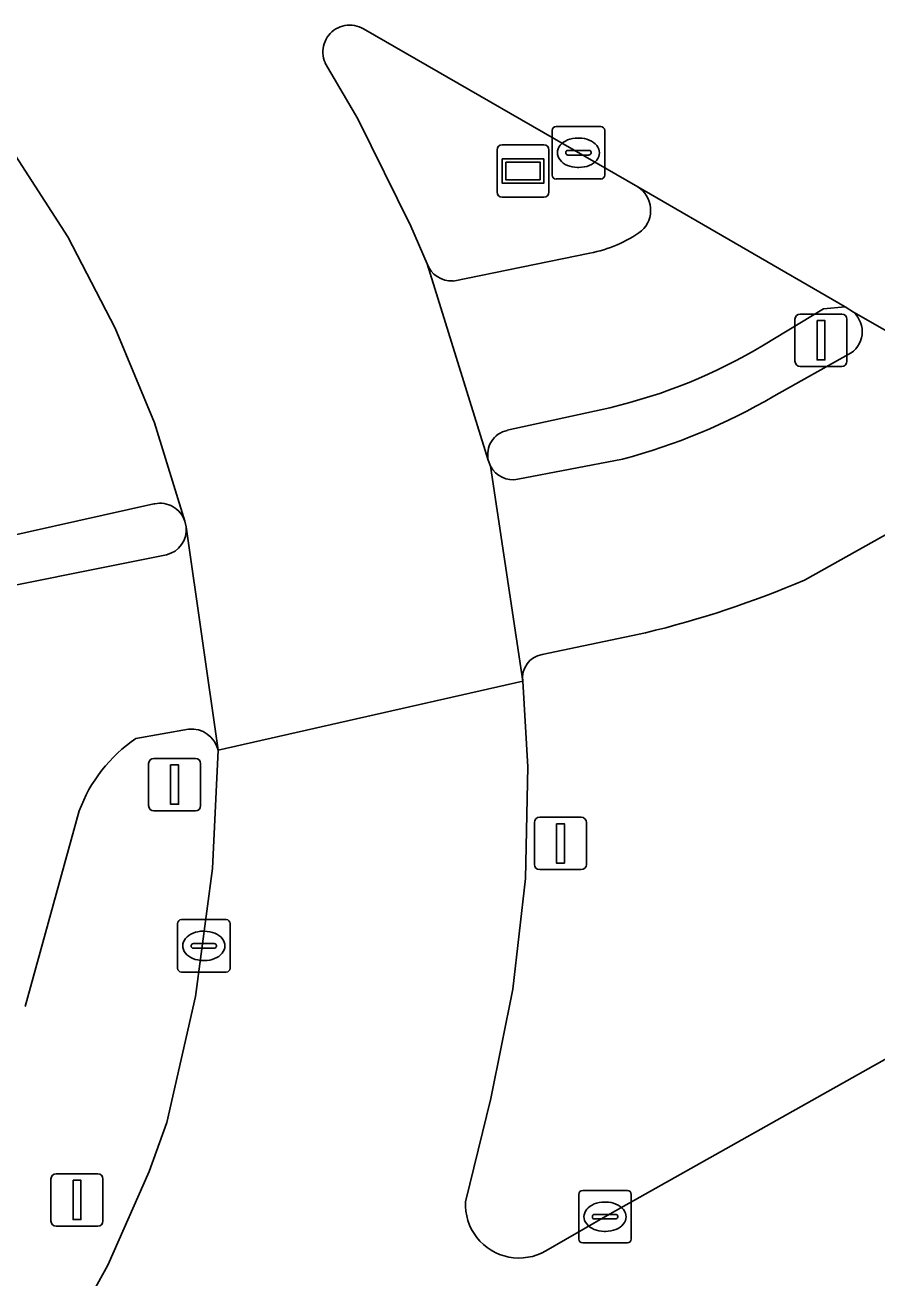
# Model space of a CAD drawing. Extents: x 156141 to 158132, y 385651 to 388333.
# Drawn here: x 157096.59 to 157112.82, y 386091.39 to 386115.27 of the extents above; entities that cross this region are included whole.
import ezdxf

# ---------------------------------------------------------------- set-up
doc = ezdxf.new("R2010")
doc.units = 0
for name, color, linetype in [('IMGEO_Berm_groen', 7, 'Continuous'), ('IMGEO_Fietspad_gesloten', 7, 'Continuous'), ('IMGEO_Fietspad_open', 7, 'Continuous'), ('IMGEO_Kolk', 7, 'Continuous'), ('IMGEO_Lichtmast', 7, 'Continuous'), ('IMGEO_Rijbaan_lokaal_gesloten', 7, 'Continuous'), ('IMGEO_Rijbaan_regionaal_gesloten', 7, 'Continuous'), ('IMGEO_Verkeersbordpaal', 7, 'Continuous'), ('IMGEO_Verkeerseiland_open', 7, 'Continuous'), ('IMGEO_Verkeersregelinstallatiepaal', 7, 'Continuous'), ('IMGEO_Voetpad_open', 7, 'Continuous'), ('IMGEO_Wegwijzer', 7, 'Continuous')]:
    doc.layers.add(name, color=color, linetype=linetype)

msp = doc.modelspace()

# ---------------------------------------------------------------- linework, layer by layer
at = {"layer": 'IMGEO_Berm_groen'}
for points in [[(157099.703, 386101.854), (157098.702, 386101.673)], [(157097.22, 386089.923), (157098.165, 386091.633), (157098.954, 386093.421), (157099.293, 386094.356), (157099.835, 386096.758), (157100.16, 386099.199), (157100.266, 386101.45)], [(157097.624, 386100.294), (157096.591, 386096.566)]]:
    msp.add_lwpolyline(points, dxfattribs=at)
for centre, radius, start, end in [((157099.755, 386101.332), 0.525, 12.9956, 95.6792), ((157100.286, 386099.324), 2.834, 123.9948, 159.9739)]:
    msp.add_arc(centre, radius, start, end, dxfattribs=at)
at = {"layer": 'IMGEO_Fietspad_gesloten'}
for points in [[(157100.266, 386101.45), (157099.66, 386105.707)], [(157099.283, 386105.175), (157095.124, 386104.343), (157094.213, 386099.612), (157093.98, 386098.546), (157093.631, 386097.42), (157093.182, 386096.33), (157092.638, 386095.285), (157092.003, 386094.292), (157091.281, 386093.36), (157090.479, 386092.496), (157089.603, 386091.708), (157088.66, 386091), (157087.658, 386090.38), (157085.895, 386089.382), (157071.749, 386081.369)], [(157098.702, 386101.673), (157099.703, 386101.854)], [(157096.591, 386096.566), (157097.624, 386100.294)]]:
    msp.add_lwpolyline(points, dxfattribs=at)
for centre, radius, start, end in [((157099.169, 386105.655), 0.493, 283.3207, 6.033), ((157099.755, 386101.332), 0.525, 12.9956, 95.6792), ((157100.286, 386099.324), 2.834, 123.9948, 159.9739)]:
    msp.add_arc(centre, radius, start, end, dxfattribs=at)
at = {"layer": 'IMGEO_Fietspad_open'}
for points in [[(157116.626, 386107.375), (157112.371, 386109.799)], [(157112.271, 386108.992), (157110.853, 386108.199)], [(157111.434, 386104.694), (157116.155, 386107.339)], [(157105.456, 386106.864), (157106.071, 386102.767)], [(157107.97, 386106.998), (157105.977, 386106.618)], [(157106.438, 386103.277), (157108.406, 386103.689)]]:
    msp.add_lwpolyline(points, dxfattribs=at)
for centre, radius, start, end in [((157112.041, 386109.43), 0.495, 297.7142, 48.1581), ((157104.951, 386118.305), 11.703, 284.9474, 300.2839), ((157105.878, 386107.083), 0.475, 207.4014, 282.0482), ((157103.938, 386122.215), 19.057, 283.5595, 293.1628), ((157106.52, 386102.831), 0.454, 100.4205, 188.1014)]:
    msp.add_arc(centre, radius, start, end, dxfattribs=at)
at = {"layer": 'IMGEO_Kolk'}
for p, q in [((157106.63, 386112.414), (157106.63, 386113.266)), ((157106.705, 386113.34), (157107.557, 386113.34)), ((157107.631, 386113.266), (157107.631, 386112.414)), ((157107.118, 386113.12), (157107.143, 386113.12)), ((157106.889, 386112.834), (157106.889, 386112.846)), ((157107.327, 386112.797), (157106.929, 386112.797)), ((157106.932, 386112.883), (157107.33, 386112.883)), ((157107.373, 386112.846), (157107.373, 386112.834)), ((157107.141, 386112.56), (157107.116, 386112.56)), ((157107.557, 386112.34), (157106.705, 386112.34)), ((157099.57, 386098.222), (157100.422, 386098.222)), ((157099.495, 386097.296), (157099.495, 386098.148)), ((157099.983, 386098.002), (157100.008, 386098.002)), ((157100.496, 386098.148), (157100.496, 386097.296)), ((157099.797, 386097.765), (157100.195, 386097.765)), ((157099.754, 386097.716), (157099.754, 386097.728)), ((157100.192, 386097.679), (157099.794, 386097.679)), ((157100.238, 386097.728), (157100.238, 386097.716)), ((157100.006, 386097.442), (157099.981, 386097.442)), ((157100.422, 386097.222), (157099.57, 386097.222)), ((157107.137, 386092.133), (157107.137, 386092.985)), ((157107.212, 386093.059), (157108.064, 386093.059)), ((157108.138, 386092.985), (157108.138, 386092.133)), ((157107.625, 386092.839), (157107.65, 386092.839)), ((157107.396, 386092.553), (157107.396, 386092.565)), ((157107.834, 386092.516), (157107.436, 386092.516)), ((157107.439, 386092.602), (157107.837, 386092.602)), ((157107.88, 386092.565), (157107.88, 386092.553)), ((157107.648, 386092.279), (157107.623, 386092.279)), ((157108.064, 386092.059), (157107.212, 386092.059))]:
    msp.add_line(p, q, dxfattribs=at)
for points in [[(157106.63, 386112.414), (157106.63, 386113.266)], [(157106.705, 386113.34), (157107.557, 386113.34)], [(157107.631, 386113.266), (157107.631, 386112.414)], [(157107.557, 386112.34), (157106.705, 386112.34)], [(157099.57, 386098.222), (157100.422, 386098.222)], [(157099.495, 386097.296), (157099.495, 386098.148)], [(157100.496, 386098.148), (157100.496, 386097.296)], [(157100.422, 386097.222), (157099.57, 386097.222)], [(157107.137, 386092.133), (157107.137, 386092.985)], [(157107.212, 386093.059), (157108.064, 386093.059)], [(157108.138, 386092.985), (157108.138, 386092.133)], [(157108.064, 386092.059), (157107.212, 386092.059)]]:
    msp.add_lwpolyline(points, dxfattribs=at)
for centre, radius, start, end in [((157106.707, 386113.264), 0.0765, 91.552, 178.448), ((157106.707, 386113.264), 0.0765, 91.552, 178.448), ((157107.555, 386113.264), 0.0765, 1.552, 88.448), ((157107.555, 386113.264), 0.0765, 1.552, 88.448), ((157106.929, 386112.843), 0.0403, 85.8775, 175.7526), ((157106.926, 386112.833), 0.0366, 178.938, 274.7102), ((157107.33, 386112.84), 0.043, 264.8664, 352.4533), ((157107.334, 386112.845), 0.0386, 1.7309, 96.639), ((157106.707, 386112.416), 0.0765, 181.552, 268.448), ((157106.707, 386112.416), 0.0765, 181.552, 268.448), ((157107.555, 386112.416), 0.0765, 271.552, 358.448), ((157107.555, 386112.416), 0.0765, 271.552, 358.448), ((157099.572, 386098.146), 0.0765, 91.552, 178.448), ((157099.572, 386098.146), 0.0765, 91.552, 178.448), ((157100.42, 386098.146), 0.0765, 1.552, 88.448), ((157100.42, 386098.146), 0.0765, 1.552, 88.448), ((157099.794, 386097.725), 0.0403, 85.8775, 175.7526), ((157100.199, 386097.727), 0.0386, 1.7309, 96.639), ((157099.791, 386097.715), 0.0366, 178.938, 274.7102), ((157100.195, 386097.722), 0.043, 264.8664, 352.4533), ((157099.572, 386097.298), 0.0765, 181.552, 268.448), ((157099.572, 386097.298), 0.0765, 181.552, 268.448), ((157100.42, 386097.298), 0.0765, 271.552, 358.448), ((157100.42, 386097.298), 0.0765, 271.552, 358.448), ((157107.214, 386092.983), 0.0765, 91.552, 178.448), ((157107.214, 386092.983), 0.0765, 91.552, 178.448), ((157108.062, 386092.983), 0.0765, 1.552, 88.448), ((157108.062, 386092.983), 0.0765, 1.552, 88.448), ((157107.436, 386092.562), 0.0403, 85.8775, 175.7526), ((157107.433, 386092.552), 0.0366, 178.938, 274.7102), ((157107.837, 386092.559), 0.043, 264.8664, 352.4533), ((157107.841, 386092.564), 0.0386, 1.7309, 96.639), ((157107.214, 386092.135), 0.0765, 181.552, 268.448), ((157107.214, 386092.135), 0.0765, 181.552, 268.448), ((157108.062, 386092.135), 0.0765, 271.552, 358.448), ((157108.062, 386092.135), 0.0765, 271.552, 358.448)]:
    msp.add_arc(centre, radius, start, end, dxfattribs=at)
for centre, major_axis, ratio, start_param, end_param in [((157107.117, 386112.84), (-0.387, 0.002), 0.722429, 4.712389, 7.853982), ((157107.142, 386112.84), (-0.39, 0.002), 0.717154, 1.570796, 4.712389), ((157099.982, 386097.722), (-0.387, 0.002), 0.722429, 4.712389, 7.853982), ((157100.007, 386097.722), (-0.39, 0.002), 0.717154, 1.570796, 4.712389), ((157107.624, 386092.559), (-0.387, 0.002), 0.722429, 4.712389, 7.853982), ((157107.649, 386092.559), (-0.39, 0.002), 0.717154, 1.570796, 4.712389)]:
    msp.add_ellipse(centre, major_axis=major_axis, ratio=ratio, start_param=start_param, end_param=end_param, dxfattribs=at)
at = {"layer": 'IMGEO_Lichtmast'}
for p, q in [((157106.393, 386100.175), (157107.183, 386100.175)), ((157107.183, 386100.175), (157106.393, 386100.175)), ((157106.293, 386099.275), (157106.293, 386100.075)), ((157106.293, 386100.075), (157106.293, 386099.275)), ((157107.283, 386100.075), (157107.283, 386099.275)), ((157107.283, 386099.275), (157107.283, 386100.075)), ((157107.183, 386099.175), (157106.393, 386099.175)), ((157106.393, 386099.175), (157107.183, 386099.175))]:
    msp.add_line(p, q, dxfattribs=at)
msp.add_lwpolyline([(157106.713, 386100.05), (157106.863, 386100.05), (157106.863, 386099.3), (157106.713, 386099.3), (157106.713, 386100.05)], dxfattribs=at)
for centre, start, end in [((157106.393, 386100.075), 90, 180), ((157106.393, 386100.075), 90, 180), ((157107.183, 386100.075), 0, 90), ((157107.183, 386100.075), 360, 90), ((157106.393, 386099.275), 180, 270), ((157106.393, 386099.275), 180, 270), ((157107.183, 386099.275), 270, 0), ((157107.183, 386099.275), 270, 0)]:
    msp.add_arc(centre, 0.1, start, end, dxfattribs=at)
at = {"layer": 'IMGEO_Rijbaan_lokaal_gesloten'}
msp.add_lwpolyline([(157096.348, 386112.885), (157097.404, 386111.236), (157098.309, 386109.499), (157099.054, 386107.689), (157099.635, 386105.819), (157099.66, 386105.707), (157100.266, 386101.45), (157106.071, 386102.767), (157105.456, 386106.864), (157105.414, 386106.977), (157104.247, 386110.723), (157103.94, 386111.44), (157102.929, 386113.484), (157102.309, 386114.546), (157102.304, 386114.558), (157102.288, 386114.601), (157102.275, 386114.645), (157102.267, 386114.69), (157102.263, 386114.736), (157102.263, 386114.782), (157102.267, 386114.828), (157102.275, 386114.873), (157102.287, 386114.918), (157102.304, 386114.961), (157102.323, 386115.002), (157102.347, 386115.042), (157102.374, 386115.079), (157102.404, 386115.114), (157102.437, 386115.146), (157102.473, 386115.174), (157102.511, 386115.2), (157102.552, 386115.222), (157102.594, 386115.24), (157102.637, 386115.254), (157102.682, 386115.265), (157102.728, 386115.271), (157102.774, 386115.274), (157102.82, 386115.272), (157102.865, 386115.266), (157102.91, 386115.256), (157102.954, 386115.242), (157102.996, 386115.224), (157103.037, 386115.203), (157108.261, 386112.189), (157112.213, 386109.901), (157112.371, 386109.799), (157116.626, 386107.375)], dxfattribs=at)
at = {"layer": 'IMGEO_Rijbaan_regionaal_gesloten'}
msp.add_lwpolyline([(157123.609, 386101.544), (157107.635, 386092.558), (157106.511, 386091.908), (157106.43, 386091.866), (157106.346, 386091.831), (157106.258, 386091.804), (157106.169, 386091.785), (157106.079, 386091.774), (157105.987, 386091.771), (157105.896, 386091.776), (157105.806, 386091.79), (157105.717, 386091.811), (157105.63, 386091.84), (157105.547, 386091.877), (157105.467, 386091.921), (157105.391, 386091.972), (157105.32, 386092.03), (157105.255, 386092.094), (157105.196, 386092.163), (157105.143, 386092.237), (157105.096, 386092.316), (157105.057, 386092.399), (157105.026, 386092.484), (157105.003, 386092.573), (157104.987, 386092.663), (157104.979, 386092.754), (157104.98, 386092.845), (157105.461, 386094.812), (157105.884, 386096.896), (157106.12, 386099.009), (157106.165, 386101.136), (157106.071, 386102.767), (157100.266, 386101.45), (157100.16, 386099.199), (157099.835, 386096.758), (157099.293, 386094.356), (157098.954, 386093.421), (157098.165, 386091.633), (157097.22, 386089.923)], dxfattribs=at)
at = {"layer": 'IMGEO_Verkeersbordpaal'}
for p, q in [((157098.944, 386100.395), (157098.944, 386101.195)), ((157098.944, 386101.195), (157098.944, 386100.395)), ((157099.044, 386101.295), (157099.834, 386101.295)), ((157099.834, 386101.295), (157099.044, 386101.295)), ((157099.934, 386101.195), (157099.934, 386100.395)), ((157099.934, 386100.395), (157099.934, 386101.195)), ((157099.834, 386100.295), (157099.044, 386100.295)), ((157099.044, 386100.295), (157099.834, 386100.295)), ((157097.084, 386092.478), (157097.084, 386093.278)), ((157097.084, 386093.278), (157097.084, 386092.478)), ((157097.184, 386093.378), (157097.974, 386093.378)), ((157097.974, 386093.378), (157097.184, 386093.378)), ((157098.074, 386093.278), (157098.074, 386092.478)), ((157098.074, 386092.478), (157098.074, 386093.278)), ((157097.974, 386092.378), (157097.184, 386092.378)), ((157097.184, 386092.378), (157097.974, 386092.378))]:
    msp.add_line(p, q, dxfattribs=at)
for points in [[(157099.364, 386101.17), (157099.514, 386101.17), (157099.514, 386100.42), (157099.364, 386100.42), (157099.364, 386101.17)], [(157097.504, 386093.253), (157097.654, 386093.253), (157097.654, 386092.503), (157097.504, 386092.503), (157097.504, 386093.253)]]:
    msp.add_lwpolyline(points, dxfattribs=at)
for centre, start, end in [((157099.044, 386101.195), 90, 180), ((157099.044, 386101.195), 90, 180), ((157099.834, 386101.195), 0, 90), ((157099.834, 386101.195), 360, 90), ((157099.044, 386100.395), 180, 270), ((157099.044, 386100.395), 180, 270), ((157099.834, 386100.395), 270, 0), ((157099.834, 386100.395), 270, 0), ((157097.184, 386093.278), 90, 180), ((157097.184, 386093.278), 90, 180), ((157097.974, 386093.278), 0, 90), ((157097.974, 386093.278), 360, 90), ((157097.184, 386092.478), 180, 270), ((157097.184, 386092.478), 180, 270), ((157097.974, 386092.478), 270, 0), ((157097.974, 386092.478), 270, 0)]:
    msp.add_arc(centre, 0.1, start, end, dxfattribs=at)
at = {"layer": 'IMGEO_Verkeerseiland_open'}
for points in [[(157108.261, 386112.189), (157103.037, 386115.203), (157102.996, 386115.224), (157102.954, 386115.242), (157102.91, 386115.256), (157102.865, 386115.266), (157102.82, 386115.272), (157102.774, 386115.274), (157102.728, 386115.271), (157102.682, 386115.265), (157102.637, 386115.254), (157102.594, 386115.24), (157102.552, 386115.222), (157102.511, 386115.2), (157102.473, 386115.174), (157102.437, 386115.146), (157102.404, 386115.114), (157102.374, 386115.079), (157102.347, 386115.042), (157102.323, 386115.002), (157102.304, 386114.961), (157102.287, 386114.918), (157102.275, 386114.873), (157102.267, 386114.828), (157102.263, 386114.782), (157102.263, 386114.736), (157102.267, 386114.69), (157102.275, 386114.645), (157102.288, 386114.601), (157102.304, 386114.558), (157102.309, 386114.546), (157102.929, 386113.484), (157103.94, 386111.44), (157104.247, 386110.723)], [(157104.742, 386110.395), (157107.35, 386110.927)], [(157112.371, 386109.799), (157112.213, 386109.901), (157111.798, 386109.866), (157110.656, 386109.171)], [(157110.853, 386108.199), (157112.271, 386108.992)], [(157107.727, 386107.98), (157105.774, 386107.549)], [(157116.155, 386107.339), (157111.434, 386104.694)], [(157105.414, 386106.977), (157105.456, 386106.864)], [(157105.977, 386106.618), (157107.97, 386106.998)], [(157099.66, 386105.707), (157099.635, 386105.819), (157099.618, 386105.861), (157099.598, 386105.901), (157099.574, 386105.94), (157099.547, 386105.976), (157099.517, 386106.009), (157099.484, 386106.04), (157099.448, 386106.068), (157099.41, 386106.092), (157099.37, 386106.113), (157099.329, 386106.13), (157099.286, 386106.143), (157099.241, 386106.153), (157099.197, 386106.158), (157099.152, 386106.16), (157099.107, 386106.157), (157099.062, 386106.15), (157099.046, 386106.147), (157095.236, 386105.298), (157095.124, 386104.343), (157099.283, 386105.175)], [(157108.406, 386103.689), (157106.438, 386103.277)], [(157106.071, 386102.767), (157106.165, 386101.136), (157106.12, 386099.009), (157105.884, 386096.896), (157105.461, 386094.812), (157104.98, 386092.845), (157104.979, 386092.754), (157104.987, 386092.663), (157105.003, 386092.573), (157105.026, 386092.484), (157105.057, 386092.399), (157105.096, 386092.316), (157105.143, 386092.237), (157105.196, 386092.163), (157105.255, 386092.094), (157105.32, 386092.03), (157105.391, 386091.972), (157105.467, 386091.921), (157105.547, 386091.877), (157105.63, 386091.84), (157105.717, 386091.811), (157105.806, 386091.79), (157105.896, 386091.776), (157105.987, 386091.771), (157106.079, 386091.774), (157106.169, 386091.785), (157106.258, 386091.804), (157106.346, 386091.831), (157106.43, 386091.866), (157106.511, 386091.908), (157107.635, 386092.558), (157123.609, 386101.544)]]:
    msp.add_lwpolyline(points, dxfattribs=at)
for centre, radius, start, end in [((157107.977, 386111.742), 0.53, 312.47, 57.6229), ((157106.904, 386113.319), 2.433, 280.5602, 306.0194), ((157104.721, 386110.901), 0.506, 200.5509, 272.3901), ((157112.041, 386109.43), 0.495, 297.7142, 48.1581), ((157105.377, 386117.957), 10.25, 283.2551, 301.0005), ((157104.951, 386118.305), 11.703, 284.9474, 300.2839), ((157105.878, 386107.084), 0.476, 102.6159, 193.0139), ((157105.878, 386107.083), 0.475, 207.4014, 282.0482), ((157099.169, 386105.655), 0.493, 283.3207, 6.033), ((157103.938, 386122.215), 19.057, 283.5595, 293.1628), ((157106.52, 386102.831), 0.454, 100.4205, 188.1014)]:
    msp.add_arc(centre, radius, start, end, dxfattribs=at)
at = {"layer": 'IMGEO_Verkeersregelinstallatiepaal'}
for p, q in [((157111.356, 386109.765), (157112.146, 386109.765)), ((157112.146, 386109.765), (157111.356, 386109.765)), ((157111.256, 386108.865), (157111.256, 386109.665)), ((157111.256, 386109.665), (157111.256, 386108.865)), ((157112.246, 386109.665), (157112.246, 386108.865)), ((157112.246, 386108.865), (157112.246, 386109.665)), ((157112.146, 386108.765), (157111.356, 386108.765)), ((157111.356, 386108.765), (157112.146, 386108.765))]:
    msp.add_line(p, q, dxfattribs=at)
msp.add_lwpolyline([(157111.676, 386109.64), (157111.826, 386109.64), (157111.826, 386108.89), (157111.676, 386108.89), (157111.676, 386109.64)], dxfattribs=at)
for centre, start, end in [((157111.356, 386109.665), 90, 180), ((157111.356, 386109.665), 90, 180), ((157112.146, 386109.665), 0, 90), ((157112.146, 386109.665), 360, 90), ((157111.356, 386108.865), 180, 270), ((157111.356, 386108.865), 180, 270), ((157112.146, 386108.865), 270, 0), ((157112.146, 386108.865), 270, 0)]:
    msp.add_arc(centre, 0.1, start, end, dxfattribs=at)
at = {"layer": 'IMGEO_Voetpad_open'}
for points in [[(157095.236, 386105.298), (157099.046, 386106.147), (157099.062, 386106.15), (157099.107, 386106.157), (157099.152, 386106.16), (157099.197, 386106.158), (157099.241, 386106.153), (157099.286, 386106.143), (157099.329, 386106.13), (157099.37, 386106.113), (157099.41, 386106.092), (157099.448, 386106.068), (157099.484, 386106.04), (157099.517, 386106.009), (157099.547, 386105.976), (157099.574, 386105.94), (157099.598, 386105.901), (157099.618, 386105.861), (157099.635, 386105.819), (157099.054, 386107.689), (157098.309, 386109.499), (157097.404, 386111.236), (157096.348, 386112.885)], [(157110.656, 386109.171), (157111.798, 386109.866), (157112.213, 386109.901), (157108.261, 386112.189)], [(157107.35, 386110.927), (157104.742, 386110.395)], [(157104.247, 386110.723), (157105.414, 386106.977)], [(157105.774, 386107.549), (157107.727, 386107.98)]]:
    msp.add_lwpolyline(points, dxfattribs=at)
for centre, radius, start, end in [((157107.977, 386111.742), 0.53, 312.47, 57.6229), ((157106.904, 386113.319), 2.433, 280.5602, 306.0194), ((157104.721, 386110.901), 0.506, 200.5509, 272.3901), ((157105.377, 386117.957), 10.25, 283.2551, 301.0005), ((157105.878, 386107.084), 0.476, 102.6159, 193.0139)]:
    msp.add_arc(centre, radius, start, end, dxfattribs=at)
at = {"layer": 'IMGEO_Wegwijzer'}
for p, q in [((157105.58, 386112.092), (157105.58, 386112.892)), ((157105.58, 386112.892), (157105.58, 386112.092)), ((157105.68, 386112.992), (157106.47, 386112.992)), ((157106.47, 386112.992), (157105.68, 386112.992)), ((157106.57, 386112.892), (157106.57, 386112.092)), ((157106.57, 386112.092), (157106.57, 386112.892)), ((157106.47, 386111.992), (157105.68, 386111.992)), ((157105.68, 386111.992), (157106.47, 386111.992))]:
    msp.add_line(p, q, dxfattribs=at)
for points in [[(157105.681, 386112.724), (157106.469, 386112.724), (157106.469, 386112.26), (157105.681, 386112.26), (157105.681, 386112.724)], [(157105.746, 386112.659), (157105.746, 386112.325), (157106.404, 386112.325), (157106.404, 386112.659), (157105.746, 386112.659)]]:
    msp.add_lwpolyline(points, dxfattribs=at)
for centre, start, end in [((157105.68, 386112.892), 90, 180), ((157105.68, 386112.892), 90, 180), ((157106.47, 386112.892), 0, 90), ((157106.47, 386112.892), 360, 90), ((157105.68, 386112.092), 180, 270), ((157105.68, 386112.092), 180, 270), ((157106.47, 386112.092), 270, 0), ((157106.47, 386112.092), 270, 0)]:
    msp.add_arc(centre, 0.1, start, end, dxfattribs=at)

doc.saveas('drawing.dxf')
